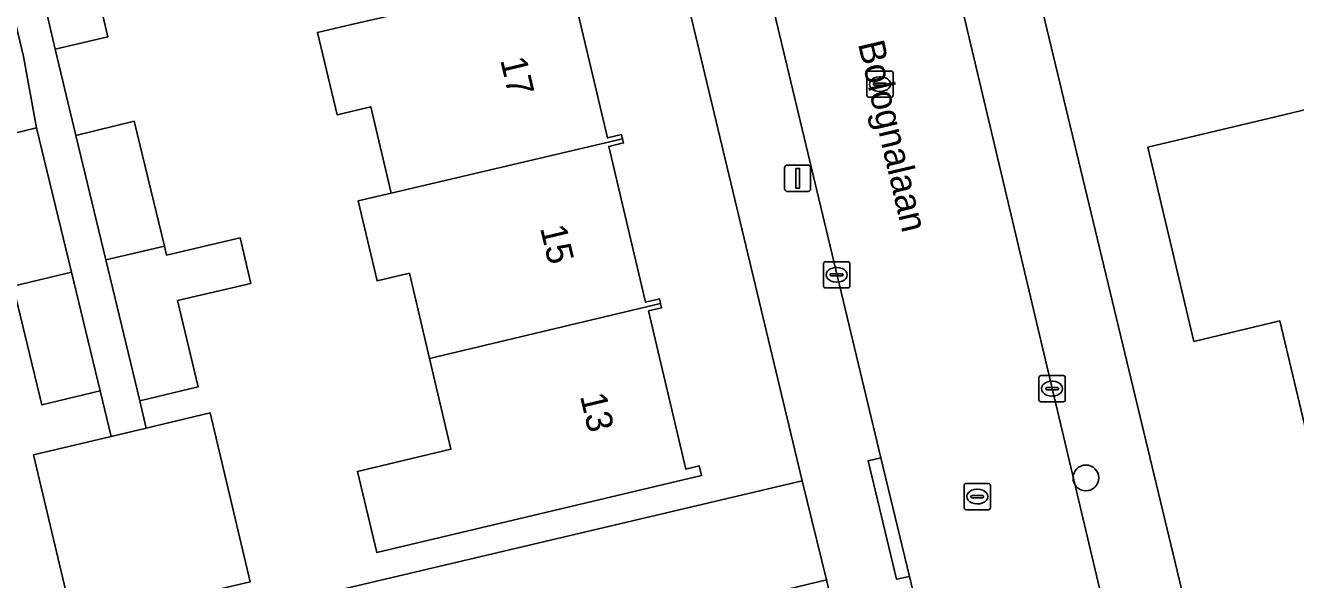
# Model space of a CAD drawing. Extents: x 162082 to 163401, y 388089 to 388636.
# Drawn here: x 163020.09 to 163068.46, y 388170.02 to 388191.11 of the extents above; entities that cross this region are included whole.
import ezdxf

# ---------------------------------------------------------------- set-up
doc = ezdxf.new("R2010")
doc.units = 0
for name, color, linetype in [('IMGEO_Boom', 7, 'Continuous'), ('IMGEO_Erf', 7, 'Continuous'), ('IMGEO_Kolk', 7, 'Continuous'), ('IMGEO_Lichtmast', 7, 'Continuous'), ('IMGEO_Openbare_ruimte_label', 7, 'Continuous'), ('IMGEO_Pand', 7, 'Continuous'), ('IMGEO_Pand_nummerreeks', 7, 'Continuous'), ('IMGEO_Rijbaan_lokaal_open', 7, 'Continuous'), ('IMGEO_Rioolput', 7, 'Continuous'), ('IMGEO_Voetpad_open', 7, 'Continuous')]:
    doc.layers.add(name, color=color, linetype=linetype)

msp = doc.modelspace()

# ---------------------------------------------------------------- linework, layer by layer
at = {"layer": 'IMGEO_Boom'}
msp.add_circle((163060.469, 388173.89), 0.489, dxfattribs=at)
at = {"layer": 'IMGEO_Erf'}
for points in [[(163049.169, 388231.768), (163064.423, 388168.356), (163113.277, 388179.967)], [(162994.905, 388195.542), (163000, 388174.273), (163002.767, 388162.72), (163013.196, 388165.179), (163029.13, 388168.937), (163031.845, 388169.577), (163049.671, 388173.781), (163041.755, 388206.803)], [(163022.153, 388195.262), (163023.221, 388190.673), (163021.224, 388190.208), (163022.004, 388186.922), (163024.233, 388187.46), (163025.381, 388182.708), (163025.463, 388182.368), (163028.27, 388183.025), (163028.676, 388181.293), (163025.881, 388180.638), (163026.673, 388177.356), (163024.444, 388176.821), (163024.687, 388175.786), (163027.127, 388176.364), (163028.648, 388169.94), (163021.921, 388168.347), (163020.4, 388174.771), (163023.349, 388175.469), (163022.934, 388177.203), (163020.718, 388176.668), (163019.626, 388181.191)], [(163040.83, 388192.842), (163042.255, 388186.824), (163042.792, 388186.951), (163042.83, 388186.792), (163042.867, 388186.634), (163042.304, 388186.501), (163043.707, 388180.577), (163044.235, 388180.702), (163044.275, 388180.53), (163044.315, 388180.362), (163043.81, 388180.242), (163045.235, 388174.223), (163045.748, 388174.344), (163045.835, 388173.977), (163033.467, 388171.048), (163032.734, 388174.14), (163036.294, 388174.983), (163035.476, 388178.438), (163034.709, 388181.677), (163033.479, 388181.386), (163032.758, 388184.431), (163034.021, 388184.73), (163033.24, 388188.014), (163031.965, 388187.705), (163031.205, 388190.84), (163032.502, 388191.148)], [(163018.3, 388186.68), (163020.517, 388187.215), (163020.018, 388189.929)], [(163069.102, 388174.637), (163067.862, 388179.862), (163064.585, 388179.084), (163062.831, 388186.479), (163067.696, 388187.634), (163069.642, 388188.096)]]:
    msp.add_lwpolyline(points, dxfattribs=at)
at = {"layer": 'IMGEO_Kolk'}
for p, q in [((163050.554, 388182.118), (163051.406, 388182.118)), ((163050.479, 388181.192), (163050.479, 388182.044)), ((163050.781, 388181.661), (163051.179, 388181.661)), ((163050.967, 388181.898), (163050.992, 388181.898)), ((163051.48, 388182.044), (163051.48, 388181.192)), ((163050.738, 388181.612), (163050.738, 388181.624)), ((163051.176, 388181.575), (163050.778, 388181.575)), ((163050.99, 388181.338), (163050.965, 388181.338)), ((163051.222, 388181.624), (163051.222, 388181.612)), ((163051.406, 388181.118), (163050.554, 388181.118)), ((163058.759, 388177.786), (163059.611, 388177.786)), ((163058.684, 388176.86), (163058.684, 388177.712)), ((163058.943, 388177.28), (163058.943, 388177.292)), ((163058.986, 388177.329), (163059.384, 388177.329)), ((163059.172, 388177.566), (163059.197, 388177.566)), ((163059.427, 388177.292), (163059.427, 388177.28)), ((163059.685, 388177.712), (163059.685, 388176.86)), ((163059.381, 388177.243), (163058.983, 388177.243)), ((163059.195, 388177.006), (163059.17, 388177.006)), ((163059.611, 388176.786), (163058.759, 388176.786))]:
    msp.add_line(p, q, dxfattribs=at)
for points in [[(163050.554, 388182.118), (163051.406, 388182.118)], [(163050.479, 388181.192), (163050.479, 388182.044)], [(163051.48, 388182.044), (163051.48, 388181.192)], [(163051.406, 388181.118), (163050.554, 388181.118)], [(163058.759, 388177.786), (163059.611, 388177.786)], [(163058.684, 388176.86), (163058.684, 388177.712)], [(163059.685, 388177.712), (163059.685, 388176.86)], [(163059.611, 388176.786), (163058.759, 388176.786)]]:
    msp.add_lwpolyline(points, dxfattribs=at)
for centre, radius, start, end in [((163050.556, 388182.042), 0.0765, 91.552, 178.448), ((163050.556, 388182.042), 0.0765, 91.552, 178.448), ((163051.404, 388182.042), 0.0765, 1.552, 88.448), ((163051.404, 388182.042), 0.0765, 1.552, 88.448), ((163050.778, 388181.621), 0.0403, 85.8775, 175.7526), ((163051.183, 388181.623), 0.0386, 1.7309, 96.639), ((163050.556, 388181.194), 0.0765, 181.552, 268.448), ((163050.556, 388181.194), 0.0765, 181.552, 268.448), ((163050.775, 388181.611), 0.0366, 178.938, 274.7102), ((163051.179, 388181.618), 0.043, 264.8664, 352.4533), ((163051.404, 388181.194), 0.0765, 271.552, 358.448), ((163051.404, 388181.194), 0.0765, 271.552, 358.448), ((163058.761, 388177.71), 0.0765, 91.552, 178.448), ((163058.761, 388177.71), 0.0765, 91.552, 178.448), ((163059.609, 388177.71), 0.0765, 1.552, 88.448), ((163059.609, 388177.71), 0.0765, 1.552, 88.448), ((163058.983, 388177.289), 0.0403, 85.8775, 175.7526), ((163059.388, 388177.291), 0.0386, 1.7309, 96.639), ((163058.761, 388176.862), 0.0765, 181.552, 268.448), ((163058.761, 388176.862), 0.0765, 181.552, 268.448), ((163058.98, 388177.279), 0.0366, 178.938, 274.7102), ((163059.384, 388177.286), 0.043, 264.8664, 352.4533), ((163059.609, 388176.862), 0.0765, 271.552, 358.448), ((163059.609, 388176.862), 0.0765, 271.552, 358.448)]:
    msp.add_arc(centre, radius, start, end, dxfattribs=at)
for centre, major_axis, ratio, start_param, end_param in [((163050.966, 388181.618), (-0.387, 0.002), 0.722429, 4.712389, 7.853982), ((163050.991, 388181.618), (-0.39, 0.002), 0.717154, 1.570796, 4.712389), ((163059.171, 388177.286), (-0.387, 0.002), 0.722429, 4.712389, 7.853982), ((163059.196, 388177.286), (-0.39, 0.002), 0.717154, 1.570796, 4.712389)]:
    msp.add_ellipse(centre, major_axis=major_axis, ratio=ratio, start_param=start_param, end_param=end_param, dxfattribs=at)
at = {"layer": 'IMGEO_Lichtmast'}
for p, q in [((163049, 388184.892), (163049, 388185.692)), ((163049, 388185.692), (163049, 388184.892)), ((163049.1, 388185.792), (163049.89, 388185.792)), ((163049.89, 388185.792), (163049.1, 388185.792)), ((163049.99, 388185.692), (163049.99, 388184.892)), ((163049.99, 388184.892), (163049.99, 388185.692)), ((163049.89, 388184.792), (163049.1, 388184.792)), ((163049.1, 388184.792), (163049.89, 388184.792))]:
    msp.add_line(p, q, dxfattribs=at)
msp.add_lwpolyline([(163049.42, 388185.667), (163049.57, 388185.667), (163049.57, 388184.917), (163049.42, 388184.917), (163049.42, 388185.667)], dxfattribs=at)
for centre, start, end in [((163049.1, 388185.692), 90, 180), ((163049.1, 388185.692), 90, 180), ((163049.89, 388185.692), 0, 90), ((163049.89, 388185.692), 360, 90), ((163049.1, 388184.892), 180, 270), ((163049.1, 388184.892), 180, 270), ((163049.89, 388184.892), 270, 0), ((163049.89, 388184.892), 270, 0)]:
    msp.add_arc(centre, 0.1, start, end, dxfattribs=at)
at = {"layer": 'IMGEO_Pand'}
for points in [[(163020.159, 388194.783), (163021.224, 388190.208), (163023.221, 388190.673), (163022.153, 388195.262)], [(163040.83, 388192.842), (163041.387, 388192.973), (163041.343, 388193.158), (163032.502, 388191.148), (163031.205, 388190.84), (163031.965, 388187.705), (163033.24, 388188.014), (163034.021, 388184.73), (163042.83, 388186.792), (163042.792, 388186.951), (163042.255, 388186.824)], [(163077.223, 388186.172), (163073.452, 388185.277), (163073.242, 388186.164), (163070.269, 388185.459), (163069.642, 388188.096), (163067.696, 388187.634), (163062.831, 388186.479), (163064.585, 388179.084), (163067.862, 388179.862), (163069.102, 388174.637), (163073.86, 388175.766), (163073.498, 388177.292), (163075.211, 388177.699), (163075.244, 388177.707), (163079.031, 388178.605)], [(163022.004, 388186.922), (163023.148, 388182.185), (163025.381, 388182.708), (163024.233, 388187.46)], [(163021.843, 388181.721), (163020.517, 388187.215), (163018.3, 388186.68), (163019.626, 388181.191)], [(163044.275, 388180.53), (163044.235, 388180.702), (163043.707, 388180.577), (163042.304, 388186.501), (163042.867, 388186.634), (163042.83, 388186.792), (163034.021, 388184.73), (163032.758, 388184.431), (163033.479, 388181.386), (163034.709, 388181.677), (163035.476, 388178.438)], [(163025.381, 388182.708), (163023.148, 388182.185), (163024.444, 388176.821), (163026.673, 388177.356), (163025.881, 388180.638), (163028.676, 388181.293), (163028.27, 388183.025), (163025.463, 388182.368)], [(163021.843, 388181.721), (163019.626, 388181.191), (163020.718, 388176.668), (163022.934, 388177.203)], [(163044.275, 388180.53), (163035.476, 388178.438), (163036.294, 388174.983), (163032.734, 388174.14), (163033.467, 388171.048), (163045.835, 388173.977), (163045.748, 388174.344), (163045.235, 388174.223), (163043.81, 388180.242), (163044.315, 388180.362)], [(163027.127, 388176.364), (163024.687, 388175.786), (163023.349, 388175.469), (163020.4, 388174.771), (163021.921, 388168.347), (163028.648, 388169.94)]]:
    msp.add_lwpolyline(points, close=True, dxfattribs=at)
at = {"layer": 'IMGEO_Rijbaan_lokaal_open'}
msp.add_lwpolyline([(163074.372, 388113.132), (163074.216, 388113.79), (163072.028, 388123.037), (163062.831, 388161.898), (163061.265, 388168.514), (163055.571, 388192.572), (163054.713, 388196.199), (163046.841, 388228.85), (163044.982, 388236.475), (163039.991, 388257.973), (163039.484, 388260.157), (163038.988, 388262.079), (163038.045, 388266.167), (163037.952, 388266.575), (163031.248, 388265.028), (163032.365, 388260.375), (163033.118, 388257.186), (163033.304, 388256.379), (163038.037, 388235.809), (163040.03, 388227.39), (163052.663, 388174.652), (163053.751, 388170.144), (163065.358, 388121.308), (163065.569, 388120.418)], dxfattribs=at)
msp.add_lwpolyline([(163050.593, 388170.008), (163049.671, 388173.781), (163031.845, 388169.577), (163032.757, 388165.711)], close=True, dxfattribs=at)
at = {"layer": 'IMGEO_Rioolput'}
for p, q in [((163052.127, 388188.446), (163052.127, 388189.298)), ((163052.202, 388189.372), (163053.054, 388189.372)), ((163052.429, 388188.915), (163052.827, 388188.915)), ((163052.615, 388189.152), (163052.64, 388189.152)), ((163053.128, 388189.298), (163053.128, 388188.446)), ((163052.386, 388188.866), (163052.386, 388188.878)), ((163052.824, 388188.829), (163052.426, 388188.829)), ((163052.638, 388188.592), (163052.613, 388188.592)), ((163052.87, 388188.878), (163052.87, 388188.866)), ((163053.054, 388188.372), (163052.202, 388188.372)), ((163055.833, 388172.754), (163055.833, 388173.606)), ((163055.908, 388173.68), (163056.76, 388173.68)), ((163056.321, 388173.46), (163056.346, 388173.46)), ((163056.834, 388173.606), (163056.834, 388172.754)), ((163056.092, 388173.174), (163056.092, 388173.186)), ((163056.53, 388173.137), (163056.132, 388173.137)), ((163056.135, 388173.223), (163056.533, 388173.223)), ((163056.576, 388173.186), (163056.576, 388173.174)), ((163056.76, 388172.68), (163055.908, 388172.68)), ((163056.344, 388172.9), (163056.319, 388172.9))]:
    msp.add_line(p, q, dxfattribs=at)
for points in [[(163052.127, 388188.446), (163052.127, 388189.298)], [(163052.202, 388189.372), (163053.054, 388189.372)], [(163053.128, 388189.298), (163053.128, 388188.446)], [(163053.054, 388188.372), (163052.202, 388188.372)], [(163055.833, 388172.754), (163055.833, 388173.606)], [(163055.908, 388173.68), (163056.76, 388173.68)], [(163056.834, 388173.606), (163056.834, 388172.754)], [(163056.76, 388172.68), (163055.908, 388172.68)]]:
    msp.add_lwpolyline(points, dxfattribs=at)
for centre, radius, start, end in [((163052.204, 388189.296), 0.0765, 91.552, 178.448), ((163052.204, 388189.296), 0.0765, 91.552, 178.448), ((163052.426, 388188.875), 0.0403, 85.8775, 175.7526), ((163052.831, 388188.877), 0.0386, 1.7309, 96.639), ((163053.052, 388189.296), 0.0765, 1.552, 88.448), ((163053.052, 388189.296), 0.0765, 1.552, 88.448), ((163052.204, 388188.448), 0.0765, 181.552, 268.448), ((163052.204, 388188.448), 0.0765, 181.552, 268.448), ((163052.423, 388188.865), 0.0366, 178.938, 274.7102), ((163052.827, 388188.872), 0.043, 264.8664, 352.4533), ((163053.052, 388188.448), 0.0765, 271.552, 358.448), ((163053.052, 388188.448), 0.0765, 271.552, 358.448), ((163055.91, 388173.604), 0.0765, 91.552, 178.448), ((163055.91, 388173.604), 0.0765, 91.552, 178.448), ((163056.758, 388173.604), 0.0765, 1.552, 88.448), ((163056.758, 388173.604), 0.0765, 1.552, 88.448), ((163056.132, 388173.183), 0.0403, 85.8775, 175.7526), ((163056.129, 388173.173), 0.0366, 178.938, 274.7102), ((163056.533, 388173.18), 0.043, 264.8664, 352.4533), ((163056.537, 388173.185), 0.0386, 1.7309, 96.639), ((163055.91, 388172.756), 0.0765, 181.552, 268.448), ((163055.91, 388172.756), 0.0765, 181.552, 268.448), ((163056.758, 388172.756), 0.0765, 271.552, 358.448), ((163056.758, 388172.756), 0.0765, 271.552, 358.448)]:
    msp.add_arc(centre, radius, start, end, dxfattribs=at)
for centre, major_axis, ratio, start_param, end_param in [((163052.614, 388188.872), (-0.387, 0.002), 0.722429, 4.712389, 7.853982), ((163052.639, 388188.872), (-0.39, 0.002), 0.717154, 1.570796, 4.712389), ((163056.32, 388173.18), (-0.387, 0.002), 0.722429, 4.712389, 7.853982), ((163056.345, 388173.18), (-0.39, 0.002), 0.717154, 1.570796, 4.712389)]:
    msp.add_ellipse(centre, major_axis=major_axis, ratio=ratio, start_param=start_param, end_param=end_param, dxfattribs=at)
at = {"layer": 'IMGEO_Voetpad_open'}
for points in [[(163065.554, 388163.23), (163064.423, 388168.356), (163049.169, 388231.768), (163048.8, 388233.3), (163044.783, 388250), (163042.708, 388258.625), (163039.991, 388257.973), (163044.982, 388236.475), (163045.471, 388236.594), (163047.333, 388228.97), (163046.841, 388228.85), (163054.713, 388196.199), (163055.197, 388196.304), (163056.054, 388192.677), (163055.571, 388192.572), (163061.265, 388168.514), (163061.761, 388168.623), (163063.337, 388162.009), (163062.831, 388161.898), (163072.028, 388123.037), (163074.216, 388113.79), (163075.107, 388114.058), (163077.117, 388114.623)], [(163033.304, 388256.379), (163030.055, 388255.625), (163031.402, 388250), (163035.741, 388231.88), (163036.642, 388228.13), (163041.487, 388207.921), (163041.755, 388206.803), (163049.671, 388173.781), (163050.593, 388170.008), (163062.369, 388120.565), (163065.358, 388121.308), (163053.751, 388170.144), (163053.263, 388170.036), (163052.175, 388174.544), (163052.663, 388174.652), (163040.03, 388227.39), (163039.56, 388227.285), (163037.636, 388235.719), (163038.037, 388235.809)], [(163052.663, 388174.652), (163052.175, 388174.544), (163053.263, 388170.036), (163053.751, 388170.144)]]:
    msp.add_lwpolyline(points, close=True, dxfattribs=at)
msp.add_lwpolyline([(163018.93, 388194.451), (163020.018, 388189.929), (163020.517, 388187.215), (163021.843, 388181.721), (163022.934, 388177.203), (163023.349, 388175.469), (163024.687, 388175.786), (163024.444, 388176.821), (163023.148, 388182.185), (163022.004, 388186.922), (163021.224, 388190.208), (163020.159, 388194.783)], dxfattribs=at)

# ---------------------------------------------------------------- texts
at = {"layer": 'IMGEO_Openbare_ruimte_label'}
msp.add_text('Bolognalaan', height=1, rotation=283.2438, dxfattribs=at).set_placement((163051.787, 388190.413))
at = {"layer": 'IMGEO_Pand_nummerreeks'}
for s, rotation, p in [('17', 283.3612, (163038.164, 388189.795)), ('15', 283.3614, (163039.683, 388183.402)), ('13', 283.3614, (163041.201, 388177.009))]:
    msp.add_text(s, height=1, rotation=rotation, dxfattribs=at).set_placement(p)

doc.saveas('drawing.dxf')
